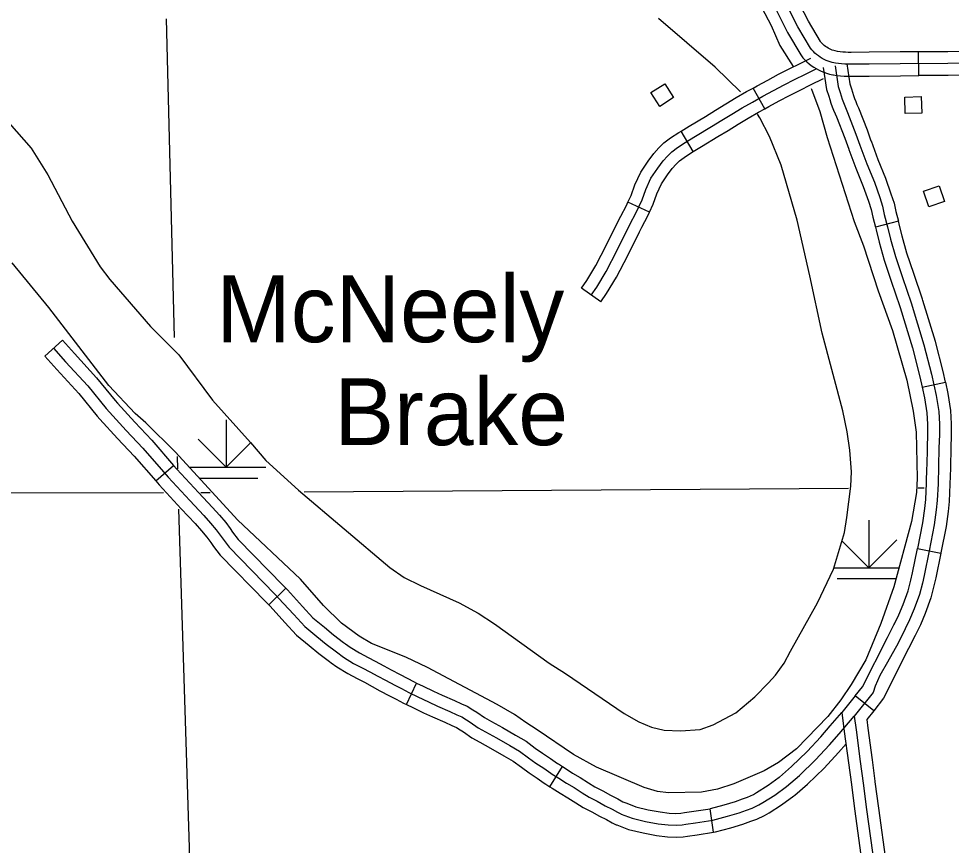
# Model space of a CAD drawing. Extents: x -19 to 366, y -4 to 359.
# Drawn here: x 167.092 to 168.207, y 180.687 to 181.675 of the extents above; entities that cross this region are included whole.
import ezdxf

# ---------------------------------------------------------------- set-up
doc = ezdxf.new("R2010")
doc.units = 0
for name, color, linetype in [('21', 7, 'Continuous'), ('R_Axis Annot', 7, 'Continuous'), ('R_ROW', 7, 'Continuous'), ('R_ROW Annot', 7, 'Continuous'), ('R_Temp Easement', 7, 'Continuous'), ('Sheet Fence', 7, 'Continuous'), ('T_Drafting', 7, 'Continuous'), ('T_Indications', 7, 'Continuous'), ('T_Vehicle Path Lt Major', 7, 'Continuous')]:
    doc.layers.add(name, color=color, linetype=linetype)

msp = doc.modelspace()

# ---------------------------------------------------------------- linework, layer by layer
at = {"layer": '21'}
for points in [[(167.8644, 181.5974), (167.8751, 181.5809), (167.8584, 181.5702), (167.8478, 181.5868)], [(168.152, 181.5617), (168.1514, 181.5814), (168.1712, 181.582), (168.1717, 181.5622)], [(168.1926, 181.4753), (168.199, 181.4567), (168.1803, 181.4502), (168.1739, 181.4689)]]:
    msp.add_lwpolyline(points, close=True, dxfattribs=at)
at = {"layer": 'R_Axis Annot'}
for points in [[(167.2682, 181.6749), (167.2779, 181.2942)], [(167.2815, 181.1517), (167.2819, 181.1373)], [(167.4333, 181.1097), (168.0842, 181.1139)], [(168.1674, 181.1144), (168.1746, 181.1145)], [(166.3535, 181.1073), (167.2651, 181.1087)], [(167.3096, 181.1089), (167.3208, 181.1089)], [(167.2832, 181.089), (167.314, 180.1028)]]:
    msp.add_lwpolyline(points, dxfattribs=at)
at = {"layer": 'R_ROW'}
for p, q in [((168.1682, 181.6071), (168.168, 181.6355)), ((168.1438, 181.4331), (168.1163, 181.4259)), ((168.1163, 181.4259), (168.1163, 181.4259)), ((168.1723, 181.2347), (168.2001, 181.2407)), ((168.1666, 181.0419), (168.1945, 181.0363)), ((168.1143, 180.8479), (168.0921, 180.8657))]:
    msp.add_line(p, q, dxfattribs=at)
for points in [[(168.0388, 181.6399), (168.0237, 181.6656), (168.0045, 181.7038)], [(168.0709, 181.6361), (168.0681, 181.6366), (168.0666, 181.6371), (168.0648, 181.6377), (168.0631, 181.6384), (168.0614, 181.6392), (168.0598, 181.6401), (168.0582, 181.6411), (168.0567, 181.6421), (168.0552, 181.6433), (168.0538, 181.6445), (168.0524, 181.6458), (168.0511, 181.6472), (168.0505, 181.6481), (168.0362, 181.6724), (168.0206, 181.7033)], [(167.9953, 181.6905), (168.0112, 181.6588), (168.0271, 181.6318), (168.0297, 181.6285), (168.0321, 181.626), (168.0345, 181.6237), (168.0371, 181.6214), (168.0397, 181.6193), (168.0426, 181.6173), (168.0455, 181.6155), (168.0484, 181.6139), (168.0515, 181.6124), (168.0547, 181.6111), (168.0579, 181.61), (168.0615, 181.609), (168.0656, 181.6082)], [(168.0648, 181.6228), (168.0622, 181.6235), (168.0598, 181.6244), (168.0573, 181.6254), (168.0549, 181.6266), (168.0526, 181.6278), (168.0504, 181.6292), (168.0482, 181.6307), (168.0461, 181.6323), (168.0441, 181.6341), (168.0422, 181.6359), (168.0404, 181.6379), (168.0388, 181.6399)], [(168.168, 181.6355), (168.1459, 181.6354), (168.1088, 181.635), (168.0872, 181.6349), (168.0838, 181.6349), (168.0805, 181.635), (168.0773, 181.6353), (168.0741, 181.6356), (168.0709, 181.6361), (168.0709, 181.6361)], [(168.268, 181.6365), (168.245, 181.6363), (168.2029, 181.6357), (168.168, 181.6355)], [(168.427, 181.6237), (168.4193, 181.6236), (168.3768, 181.6233), (168.3386, 181.6229), (168.2931, 181.6225), (168.2451, 181.6221), (168.2031, 181.6215), (168.1461, 181.6212), (168.1089, 181.6208), (168.0873, 181.6207), (168.0835, 181.6207), (168.0797, 181.6208), (168.076, 181.6211), (168.0722, 181.6215), (168.0685, 181.6221), (168.0648, 181.6228)], [(168.054, 181.6169), (168.0579, 181.5907), (168.0606, 181.5827), (168.0618, 181.5787), (168.0632, 181.5743), (168.0647, 181.57), (168.0664, 181.5657), (168.0681, 181.5614), (168.0698, 181.5577), (168.0797, 181.5324), (168.0844, 181.5193), (168.0845, 181.519)], [(168.0681, 181.619), (168.0718, 181.594), (168.0741, 181.587), (168.0753, 181.5829), (168.0766, 181.5789), (168.0781, 181.5749), (168.0796, 181.5709), (168.0812, 181.567), (168.0829, 181.5632), (168.093, 181.5373), (168.0977, 181.5242), (168.1062, 181.5017), (168.1152, 181.4797), (168.1215, 181.4615), (168.1249, 181.4509), (168.1269, 181.4413), (168.1309, 181.4265), (168.1345, 181.4116), (168.1403, 181.3909), (168.1486, 181.3659), (168.1591, 181.3355), (168.1744, 181.2855), (168.1835, 181.2503), (168.1891, 181.2246), (168.1921, 181.2055), (168.1929, 181.1907), (168.1928, 181.1777), (168.1923, 181.1622), (168.1919, 181.1398), (168.1913, 181.1193), (168.1902, 181.0993), (168.1891, 181.0879), (168.1868, 181.0703), (168.1805, 181.0391), (168.1746, 181.0098), (168.1725, 181.0005), (168.1691, 180.987), (168.1628, 180.9696), (168.1572, 180.9567), (168.1519, 180.9457), (168.1435, 180.9289), (168.1307, 180.9062), (168.1217, 180.89), (168.1159, 180.8772), (168.1135, 180.8696), (168.091, 180.8416)], [(168.0821, 181.6211), (168.0857, 181.5973), (168.0876, 181.5912), (168.0889, 181.5872), (168.0901, 181.5835), (168.0914, 181.5798), (168.0928, 181.5762), (168.0942, 181.5726), (168.096, 181.5686), (168.1063, 181.5423), (168.111, 181.5291), (168.1111, 181.529)], [(168.0656, 181.6082), (168.0661, 181.6081), (168.0704, 181.6074), (168.0746, 181.607), (168.0789, 181.6066), (168.0832, 181.6065), (168.0873, 181.6065), (168.109, 181.6066), (168.1462, 181.607), (168.1682, 181.6071)], [(168.2682, 181.6081), (168.2453, 181.6079), (168.2032, 181.6073), (168.1682, 181.6071)], [(168.1111, 181.529), (168.1194, 181.5069), (168.1285, 181.4847), (168.1349, 181.466), (168.1386, 181.4546), (168.1408, 181.4446), (168.1438, 181.4331)], [(168.0845, 181.519), (168.093, 181.4965), (168.1019, 181.4747), (168.108, 181.4569), (168.1112, 181.4473), (168.1131, 181.438), (168.1163, 181.4259)], [(168.1163, 181.4259), (168.1171, 181.423), (168.1208, 181.408), (168.1267, 181.3867), (168.1352, 181.3614), (168.1456, 181.3311), (168.146, 181.3299)], [(168.1732, 181.3382), (168.1727, 181.3398), (168.1621, 181.3705), (168.1538, 181.3951), (168.1483, 181.4152), (168.1446, 181.43), (168.1438, 181.4331)], [(168.2001, 181.2407), (168.1973, 181.2536), (168.1881, 181.2894), (168.1732, 181.3382)], [(168.146, 181.3299), (168.1607, 181.2817), (168.1696, 181.2471), (168.1723, 181.2347)], [(168.1723, 181.2347), (168.1751, 181.222), (168.178, 181.204), (168.1787, 181.1904), (168.1786, 181.178), (168.1781, 181.1626), (168.1777, 181.1402), (168.1776, 181.1386)], [(168.2001, 181.2407), (168.203, 181.2272), (168.2063, 181.207), (168.2071, 181.191), (168.207, 181.1774), (168.2065, 181.1619), (168.2061, 181.1395), (168.206, 181.1379)], [(168.1776, 181.1386), (168.1771, 181.1199), (168.1761, 181.1004), (168.175, 181.0896), (168.1728, 181.0726), (168.1666, 181.0418), (168.1665, 181.0416)], [(168.206, 181.1379), (168.2055, 181.1187), (168.2044, 181.0982), (168.2032, 181.0863), (168.2008, 181.068), (168.1945, 181.0365), (168.1945, 181.0367)], [(168.1384, 180.9505), (168.1392, 180.952), (168.1443, 180.9626), (168.1496, 180.9748), (168.1555, 180.9911), (168.1587, 181.0039), (168.1607, 181.0127), (168.1666, 181.0419)], [(168.1945, 181.0363), (168.1885, 181.0068), (168.1863, 180.9972), (168.1827, 180.9828), (168.176, 180.9643), (168.1701, 180.9508), (168.1646, 180.9394), (168.1638, 180.9377)], [(168.0921, 180.8657), (168.1008, 180.8765), (168.1309, 180.9356), (168.1384, 180.9505)], [(168.1638, 180.9377), (168.156, 180.9223), (168.1262, 180.8628), (168.1143, 180.8479)], [(168.0921, 180.8657), (168.0762, 180.8457), (168.0791, 180.8233), (168.0843, 180.7855), (168.0876, 180.7599)], [(168.1143, 180.8479), (168.1059, 180.8374), (168.1073, 180.8271), (168.1124, 180.7893), (168.1157, 180.7636)], [(168.091, 180.8416), (168.0932, 180.8252), (168.0983, 180.7874), (168.1017, 180.7612), (168.1058, 180.7297), (168.1176, 180.6442), (168.1208, 180.6216)], [(168.0876, 180.7599), (168.0876, 180.7594), (168.0917, 180.7278), (168.101, 180.6607)], [(168.1157, 180.7636), (168.1158, 180.763), (168.1199, 180.7315), (168.1291, 180.6646)]]:
    msp.add_lwpolyline(points, dxfattribs=at)
at = {"layer": 'R_ROW Annot'}
for p, q in [((167.984, 181.5675), (167.9701, 181.5923)), ((167.8986, 181.5164), (167.8839, 181.5407)), ((167.8463, 181.4441), (167.8205, 181.456))]:
    msp.add_line(p, q, dxfattribs=at)
for points in [[(167.9701, 181.5923), (167.9751, 181.595), (167.9878, 181.6019), (168.0005, 181.6087), (168.0134, 181.6152), (168.0263, 181.6217), (168.0393, 181.6279)], [(167.8334, 181.4501), (167.8374, 181.4587), (167.8417, 181.4712), (167.848, 181.4847), (167.8562, 181.4967), (167.8624, 181.5051), (167.8678, 181.5109), (167.8728, 181.516), (167.8796, 181.5211), (167.8889, 181.5271), (167.9012, 181.5346), (167.9205, 181.5463), (167.9326, 181.5538), (167.9448, 181.5612), (167.9571, 181.5685), (167.9694, 181.5756), (167.9819, 181.5826), (167.9945, 181.5894), (168.0071, 181.5961), (168.0198, 181.6026), (168.0326, 181.6089), (168.0454, 181.6151)], [(167.984, 181.5675), (167.9888, 181.5701), (168.0012, 181.5769), (168.0136, 181.5834), (168.0262, 181.5899), (168.0388, 181.5961), (168.0543, 181.6036)], [(167.8839, 181.5407), (167.8938, 181.5467), (167.913, 181.5584), (167.9251, 181.5659), (167.9375, 181.5734), (167.9499, 181.5808), (167.9624, 181.588), (167.9701, 181.5923)], [(167.8986, 181.5164), (167.9086, 181.5224), (167.9279, 181.5342), (167.9401, 181.5417), (167.9521, 181.5491), (167.9642, 181.5562), (167.9764, 181.5633), (167.984, 181.5675)], [(167.8205, 181.456), (167.8242, 181.464), (167.8285, 181.4765), (167.8357, 181.4917), (167.8446, 181.5049), (167.8514, 181.5141), (167.8575, 181.5207), (167.8634, 181.5267), (167.8714, 181.5327), (167.8814, 181.5392), (167.8839, 181.5407)], [(167.8463, 181.4441), (167.8506, 181.4534), (167.8549, 181.4658), (167.8604, 181.4776), (167.8678, 181.4885), (167.8734, 181.496), (167.8781, 181.5011), (167.8821, 181.5052), (167.8877, 181.5094), (167.8964, 181.5151), (167.8986, 181.5164)]]:
    msp.add_lwpolyline(points, dxfattribs=at)
at = {"layer": 'Sheet Fence'}
for points in [[(176.1271, 2.4436), (175.8876, 11.0613), (175.6472, 19.6792), (175.4061, 28.2972), (175.164, 36.9153), (174.9212, 45.5335), (174.6775, 54.1519), (174.433, 62.7704), (174.1876, 71.389), (173.9414, 80.0077), (173.6944, 88.6266), (173.4466, 97.2456), (173.1979, 105.8647), (172.9484, 114.484), (172.6981, 123.1034), (172.447, 131.7229), (172.195, 140.3425), (171.9422, 148.9623), (171.6886, 157.5822), (171.4342, 166.2022), (171.179, 174.8224), (170.9229, 183.4427), (170.666, 192.0631), (170.4084, 200.6837), (170.1499, 209.3044), (169.8906, 217.9252), (169.6305, 226.5461), (169.3695, 235.1672), (169.1078, 243.7884), (168.8453, 252.4098), (168.5819, 261.0312), (168.3178, 269.6528), (168.0528, 278.2746), (167.7871, 286.8964), (167.5205, 295.5185), (167.2532, 304.1406), (166.985, 312.7629), (166.7161, 321.3853), (166.4463, 330.0078), (166.1758, 338.6305), (165.9044, 347.2533)], [(168.7902, 2.2442), (168.5607, 10.8615), (168.3304, 19.479), (168.0993, 28.0965), (167.8673, 36.7142), (167.6346, 45.3321), (167.4011, 53.95), (167.1668, 62.5681), (166.9316, 71.1863), (166.6957, 79.8047), (166.459, 88.4232), (166.2215, 97.0418), (165.9832, 105.6605), (165.7441, 114.2794), (165.5043, 122.8984), (165.2636, 131.5176), (165.0221, 140.1368), (164.7799, 148.7563), (164.5369, 157.3758), (164.2931, 165.9955), (164.0485, 174.6153), (163.8031, 183.2352), (163.5569, 191.8553), (163.31, 200.4755), (163.0623, 209.0959), (162.8138, 217.7164), (162.5645, 226.337), (162.3145, 234.9577), (162.0637, 243.5786), (161.8121, 252.1997), (161.5597, 260.8208), (161.3066, 269.4421), (161.0527, 278.0636), (160.798, 286.6851), (160.5426, 295.3068), (160.2864, 303.9287), (160.0294, 312.5507), (159.7717, 321.1728), (159.5132, 329.7951), (159.2539, 338.4175), (158.9939, 347.04)], [(0, 180.8999), (7.1228, 180.9044), (14.2457, 180.9176), (21.3685, 180.9397), (28.4912, 180.9706), (35.614, 181.0103), (42.7366, 181.0589), (49.8592, 181.1163), (56.9818, 181.1825), (64.1042, 181.2575), (71.2266, 181.3414), (78.3488, 181.4341), (85.4709, 181.5357), (92.5929, 181.646), (99.7147, 181.7652), (106.8364, 181.8933), (113.9579, 182.0301), (121.0793, 182.1758), (128.2005, 182.3303), (135.3214, 182.4936), (142.4422, 182.6658), (149.5627, 182.8468), (156.683, 183.0366), (163.8031, 183.2352), (170.9229, 183.4427), (178.0425, 183.659), (185.1617, 183.8841), (192.2807, 184.1181), (199.3994, 184.3608), (206.5178, 184.6124), (213.6359, 184.8728), (220.7537, 185.1421), (227.8711, 185.4201), (234.9881, 185.707), (242.1048, 186.0027), (249.2212, 186.3073), (256.3371, 186.6206), (263.4526, 186.9428), (270.5678, 187.2738), (277.6825, 187.6136), (284.7968, 187.9622), (291.9107, 188.3197), (299.0241, 188.6859), (306.1371, 189.061), (313.2495, 189.4449), (320.3615, 189.8377), (327.4731, 190.2392), (334.5841, 190.6495), (341.6946, 191.0687)], [(0, 172.2839), (7.1335, 172.2883), (14.267, 172.3015), (21.4005, 172.3236), (28.5339, 172.3544), (35.6673, 172.3941), (42.8006, 172.4426), (49.9339, 172.4999), (57.0671, 172.566), (64.2002, 172.6409), (71.3332, 172.7246), (78.4661, 172.8172), (85.5989, 172.9186), (92.7315, 173.0287), (99.8641, 173.1477), (106.9964, 173.2755), (114.1286, 173.4122), (121.2606, 173.5576), (128.3925, 173.7119), (135.5241, 173.8749), (142.6555, 174.0468), (149.7867, 174.2275), (156.9177, 174.417), (164.0485, 174.6153), (171.179, 174.8224), (178.3092, 175.0383), (185.4392, 175.2631), (192.5688, 175.4966), (199.6982, 175.739), (206.8273, 175.9902), (213.9561, 176.2502), (221.0845, 176.5189), (228.2126, 176.7965), (235.3404, 177.083), (242.4677, 177.3782), (249.5948, 177.6822), (256.7214, 177.995), (263.8476, 178.3167), (270.9735, 178.6471), (278.0989, 178.9863), (285.2239, 179.3344), (292.3485, 179.6912), (299.4726, 180.0569), (306.5963, 180.4314), (313.7195, 180.8146), (320.8422, 181.2067), (327.9644, 181.6076), (335.0862, 182.0172), (342.2074, 182.4357)]]:
    msp.add_spline(points, degree=3, dxfattribs=at)
at = {"layer": 'T_Drafting'}
for p, q in [((167.34, 181.1958), (167.34, 181.139)), ((167.34, 181.139), (167.3066, 181.1725)), ((167.34, 181.139), (167.3693, 181.1683)), ((167.2961, 181.139), (167.3874, 181.139)), ((167.308, 181.1261), (167.3779, 181.1261)), ((168.1085, 181.0757), (168.1085, 181.0188)), ((168.1085, 181.0188), (168.0762, 181.0512)), ((168.1085, 181.0188), (168.142, 181.0523)), ((168.0666, 181.0188), (168.1446, 181.0188)), ((168.0706, 181.0059), (168.1412, 181.0059))]:
    msp.add_line(p, q, dxfattribs=at)
at = {"layer": 'T_Indications'}
for p, q in [((167.7881, 181.3368), (167.7648, 181.3531)), ((167.1231, 181.2719), (167.1443, 181.2908)), ((167.2558, 181.1226), (167.2772, 181.1412)), ((167.3911, 180.9744), (167.4114, 180.9943)), ((167.5557, 180.8554), (167.5678, 180.8811)), ((167.7272, 180.7571), (167.7424, 180.7811)), ((167.9228, 180.7027), (167.9186, 180.7308))]:
    msp.add_line(p, q, dxfattribs=at)
for points in [[(167.7765, 181.3449), (167.7831, 181.3544), (167.7944, 181.3731), (167.8075, 181.3984), (167.8214, 181.4269), (167.8315, 181.4458), (167.8334, 181.4501)], [(167.8119, 181.4392), (167.8187, 181.452), (167.8205, 181.456)], [(167.7648, 181.3531), (167.7712, 181.3621), (167.782, 181.3801), (167.7948, 181.4048), (167.8088, 181.4333), (167.8119, 181.4392)], [(167.837, 181.4259), (167.8442, 181.4395), (167.8463, 181.4441)], [(167.7881, 181.3368), (167.795, 181.3466), (167.8068, 181.3661), (167.8202, 181.392), (167.8341, 181.4204), (167.837, 181.4259)], [(167.1443, 181.2908), (167.1586, 181.2748), (167.1852, 181.2457), (167.2075, 181.2186), (167.2101, 181.2157)], [(167.1337, 181.2814), (167.1481, 181.2652), (167.1745, 181.2364), (167.1967, 181.2093), (167.2204, 181.1831), (167.2405, 181.1619), (167.2706, 181.1273), (167.2967, 181.0991), (167.3134, 181.0813), (167.3214, 181.0723), (167.3283, 181.0642), (167.3364, 181.0529), (167.3437, 181.0434), (167.3984, 180.9872), (167.4028, 180.9827), (167.4208, 180.9629), (167.4341, 180.9488), (167.4484, 180.9368), (167.4595, 180.9275), (167.472, 180.9182), (167.4802, 180.912), (167.4924, 180.9046), (167.5033, 180.8989), (167.5118, 180.8946), (167.5216, 180.8893), (167.5305, 180.8843), (167.5417, 180.8785), (167.5499, 180.8744), (167.5584, 180.8698), (167.5694, 180.8646), (167.582, 180.8584), (167.5927, 180.8536), (167.6073, 180.8472), (167.6157, 180.8432), (167.6219, 180.8407), (167.6274, 180.8372), (167.6317, 180.8344), (167.6415, 180.8277), (167.6632, 180.8155), (167.6791, 180.8064), (167.6909, 180.7995), (167.7014, 180.7918), (167.7103, 180.7854), (167.72, 180.7793), (167.7283, 180.7733), (167.7298, 180.7723), (167.7377, 180.7673), (167.7469, 180.7614), (167.756, 180.756), (167.7656, 180.7497), (167.7739, 180.7446), (167.7838, 180.7397), (167.7932, 180.7344), (167.8016, 180.7303), (167.8079, 180.7265), (167.8121, 180.7247), (167.8125, 180.7245), (167.8255, 180.7196), (167.8416, 180.7157), (167.8566, 180.7128), (167.8687, 180.7114), (167.878, 180.7111), (167.8852, 180.7116), (167.8898, 180.7122), (167.9013, 180.7138), (167.9221, 180.717), (167.9396, 180.7218), (167.9534, 180.7259), (167.9624, 180.7292), (167.969, 180.7316), (167.977, 180.7353), (167.9818, 180.7381), (167.9962, 180.7472), (168.01, 180.7573), (168.0257, 180.7706), (168.0448, 180.7891), (168.0615, 180.8073), (168.073, 180.8205), (168.091, 180.8416)], [(167.1231, 181.2719), (167.1376, 181.2557), (167.1637, 181.2271), (167.1859, 181.2), (167.189, 181.1966)], [(167.2101, 181.2157), (167.2308, 181.1927), (167.251, 181.1714), (167.2772, 181.1412)], [(167.189, 181.1966), (167.21, 181.1734), (167.23, 181.1523), (167.2558, 181.1226)], [(167.2772, 181.1412), (167.2811, 181.1368), (167.307, 181.1087), (167.3239, 181.0909), (167.3322, 181.0816), (167.3395, 181.0729), (167.3447, 181.0657)], [(167.2558, 181.1226), (167.26, 181.1178), (167.2863, 181.0894), (167.3029, 181.0717), (167.3107, 181.063), (167.3171, 181.0554), (167.3216, 181.0491)], [(167.3447, 181.0657), (167.3478, 181.0614), (167.3545, 181.0527), (167.4086, 180.9971), (167.4114, 180.9943)], [(167.3216, 181.0491), (167.325, 181.0444), (167.333, 181.0341), (167.3883, 180.9773), (167.3911, 180.9744)], [(167.4114, 180.9943), (167.4132, 180.9925), (167.4313, 180.9726), (167.4438, 180.9591), (167.4575, 180.9477), (167.4683, 180.9386), (167.4805, 180.9296), (167.4827, 180.9279)], [(167.3911, 180.9744), (167.3925, 180.973), (167.4104, 180.9533), (167.4243, 180.9384), (167.4393, 180.9259), (167.4507, 180.9163), (167.4635, 180.9068), (167.4658, 180.9051)], [(167.4827, 180.9279), (167.4882, 180.9238), (167.4994, 180.917), (167.5098, 180.9115), (167.5184, 180.9072), (167.5284, 180.9017), (167.5373, 180.8968), (167.5482, 180.8911), (167.5564, 180.887), (167.5648, 180.8825), (167.5678, 180.8811)], [(167.4658, 180.9051), (167.4723, 180.9003), (167.4854, 180.8923), (167.4968, 180.8863), (167.5053, 180.882), (167.5148, 180.8768), (167.5238, 180.8718), (167.5352, 180.8658), (167.5434, 180.8617), (167.552, 180.8571), (167.5557, 180.8554)], [(167.5678, 180.8811), (167.5756, 180.8774), (167.5881, 180.8712), (167.5985, 180.8666), (167.6132, 180.8601), (167.6215, 180.8562), (167.6284, 180.8533), (167.635, 180.8492), (167.6396, 180.8463), (167.649, 180.8398), (167.6574, 180.8351)], [(167.5557, 180.8554), (167.5632, 180.8518), (167.576, 180.8455), (167.5869, 180.8406), (167.6014, 180.8342), (167.61, 180.8302), (167.6154, 180.828), (167.6198, 180.8252), (167.6239, 180.8226), (167.634, 180.8156), (167.6435, 180.8103)], [(168.0015, 180.7687), (168.0162, 180.7812), (168.0347, 180.7991), (168.051, 180.8168), (168.0623, 180.8298), (168.0762, 180.8457)], [(167.6574, 180.8351), (167.6703, 180.8279), (167.6862, 180.8187), (167.6986, 180.8114), (167.7097, 180.8033), (167.7183, 180.7972), (167.7279, 180.791), (167.7363, 180.785), (167.7374, 180.7843), (167.7424, 180.7811)], [(167.6435, 180.8103), (167.6562, 180.8032), (167.6719, 180.7941), (167.6831, 180.7876), (167.6931, 180.7803), (167.7023, 180.7737), (167.712, 180.7675), (167.7203, 180.7615), (167.7222, 180.7603), (167.7272, 180.7571)], [(168.0199, 180.747), (168.0353, 180.7601), (168.055, 180.7792), (168.0721, 180.7979), (168.0812, 180.8082)], [(167.7424, 180.7811), (167.7453, 180.7793), (167.7543, 180.7735), (167.7635, 180.7681), (167.7732, 180.7617), (167.7808, 180.757), (167.7905, 180.7522), (167.7998, 180.747), (167.8084, 180.7428), (167.8144, 180.7392), (167.8178, 180.7377), (167.8179, 180.7377), (167.8272, 180.7341)], [(167.9186, 180.7308), (167.9192, 180.7309), (167.9357, 180.7355), (167.949, 180.7394), (167.9575, 180.7425), (167.9636, 180.7447), (167.9704, 180.7479), (167.9743, 180.7502), (167.9882, 180.759), (168.0012, 180.7684), (168.0015, 180.7687)], [(167.7272, 180.7571), (167.73, 180.7553), (167.7394, 180.7494), (167.7484, 180.744), (167.758, 180.7377), (167.767, 180.7322), (167.7772, 180.7271), (167.7865, 180.7219), (167.7948, 180.7178), (167.8014, 180.7139), (167.8064, 180.7117), (167.8072, 180.7114), (167.8171, 180.7076)], [(167.9228, 180.7027), (167.9251, 180.7031), (167.9435, 180.7081), (167.9579, 180.7124), (167.9673, 180.7158), (167.9744, 180.7184), (167.9836, 180.7227), (167.9892, 180.726), (168.0042, 180.7355), (168.0188, 180.7461), (168.0199, 180.747)], [(167.8272, 180.7341), (167.8297, 180.7332), (167.8446, 180.7295), (167.8588, 180.7269), (167.8697, 180.7256), (167.8778, 180.7253), (167.8838, 180.7257), (167.8879, 180.7262), (167.8992, 180.7279), (167.9186, 180.7308)], [(167.8171, 180.7076), (167.8213, 180.706), (167.8386, 180.7018), (167.8545, 180.6988), (167.8676, 180.6972), (167.8783, 180.6969), (167.8865, 180.6974), (167.8917, 180.6981), (167.9034, 180.6998), (167.9228, 180.7027)]]:
    msp.add_lwpolyline(points, dxfattribs=at)
at = {"layer": 'T_Vehicle Path Lt Major'}
for points in [[(167.7368, 181.8507), (167.7829, 181.8381), (167.8139, 181.827), (167.8389, 181.8149), (167.8724, 181.7946), (167.9047, 181.7735), (167.9361, 181.7481), (167.9559, 181.7269), (167.9728, 181.7031), (167.9917, 181.6669), (168.0019, 181.6432), (168.0181, 181.6181)], [(167.9551, 181.5876), (167.9247, 181.6173), (167.8568, 181.6756)], [(168.0396, 181.5919), (168.04, 181.591), (168.0499, 181.5644), (168.0586, 181.533), (168.0908, 181.4328), (168.1021, 181.4038), (168.1198, 181.3499), (168.1366, 181.3023), (168.1539, 181.2429), (168.1616, 181.206), (168.165, 181.1811)], [(167.0806, 181.5504), (167.1069, 181.5203), (167.1268, 181.4887), (167.1561, 181.4331), (167.1895, 181.3787), (167.201, 181.3633), (167.2494, 181.3071), (167.2834, 181.2732), (167.3236, 181.2192), (167.369, 181.1686), (167.3875, 181.147), (167.4264, 181.1116), (167.5359, 181.019), (167.5527, 181.0074), (167.5723, 180.9975), (167.6187, 180.9771), (167.6412, 180.9644), (167.6609, 180.9519), (167.7261, 180.9049), (167.7456, 180.8926), (167.8159, 180.8446), (167.8333, 180.8347), (167.8488, 180.8283), (167.8638, 180.8246), (167.8835, 180.8238), (167.9068, 180.8254), (167.9223, 180.8311), (167.9493, 180.8454), (167.9722, 180.8646), (167.9887, 180.8812), (167.9967, 180.8905), (168.0073, 180.905), (168.0148, 180.9192), (168.0471, 180.9768), (168.0661, 181.0171), (168.0792, 181.0612), (168.0822, 181.0791), (168.087, 181.1164), (168.0876, 181.1334), (168.0858, 181.1593), (168.0827, 181.1814), (168.0774, 181.2065), (168.0525, 181.2993), (168.0381, 181.3677), (168.0228, 181.4345), (168.0038, 181.5), (167.9897, 181.5345), (167.978, 181.5567), (167.9753, 181.561)], [(168.165, 181.1811), (168.1663, 181.1258), (168.1653, 181.1088), (168.1594, 181.0741), (168.1385, 180.9959), (168.123, 180.9522), (168.1048, 180.9089), (168.0873, 180.8794), (168.075, 180.8609), (168.0594, 180.8411), (168.0221, 180.8025), (168.0005, 180.7862), (167.9832, 180.7762), (167.947, 180.7604), (167.9277, 180.7542), (167.9085, 180.7508), (167.8691, 180.7497), (167.8557, 180.7514), (167.84, 180.7561), (167.7827, 180.7806), (167.7554, 180.7957), (167.7121, 180.8253), (167.6984, 180.8337), (167.6848, 180.8433), (167.6642, 180.8554), (167.5806, 180.8998), (167.5549, 180.912), (167.5139, 180.9284), (167.4992, 180.9371), (167.4779, 180.9528), (167.4565, 180.9739), (167.4289, 181.0052), (167.3537, 181.0761), (167.2795, 181.1572), (167.2442, 181.192), (167.2314, 181.2034), (167.1999, 181.2367), (167.128, 181.33), (167.0842, 181.3833)]]:
    msp.add_lwpolyline(points, dxfattribs=at)

# ---------------------------------------------------------------- texts
at = {"layer": 'R_Temp Easement'}
for s, p in [('McNeely', (167.3282, 181.2885)), ('Brake', (167.4694, 181.1654))]:
    msp.add_text(s, height=0.08, dxfattribs=at).set_placement(p)

doc.saveas('drawing.dxf')
